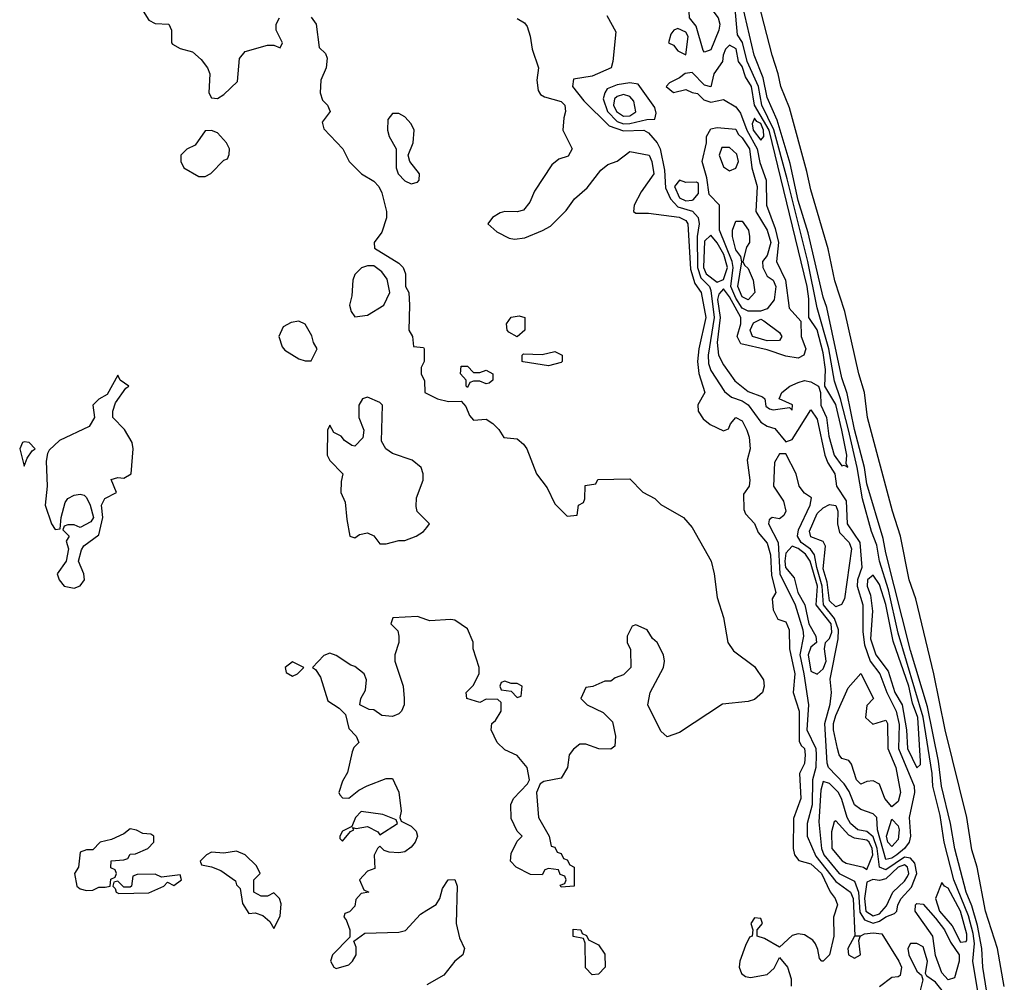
# Model space of a CAD drawing. Header units: inches. Extents: x 2789275 to 2951659, y 860290 to 1033804.
# Tile 278 of 316: x 2928696 to 2931850, y 984022 to 987104. Entities that reach past the tile are written whole.
import ezdxf

# ---------------------------------------------------------------- set-up
doc = ezdxf.new("R2010")
doc.units = ezdxf.units.IN
doc.header["$MEASUREMENT"] = 0
doc.layers.add('C9928', color=7, linetype='Continuous')
doc.layers.add('C9938', color=7, linetype='Continuous')

msp = doc.modelspace()

# ---------------------------------------------------------------- linework, layer by layer
at = {"layer": 'C9928', "color": 2, "elevation": 2}
for points in [[(2929091.1, 987131.1), (2929110, 987102), (2929130, 987092), (2929174, 987090), (2929182, 987070), (2929182, 987030), (2929185.4, 987025.4), (2929210, 987011.3), (2929250, 987001), (2929276.8, 986976.8), (2929298, 986950), (2929304.7, 986930), (2929302, 986870), (2929310, 986854), (2929330, 986852), (2929350, 986864.7), (2929393.6, 986906.4), (2929400.4, 986979.6), (2929418, 987002), (2929490, 987022), (2929510, 987022), (2929530, 987014), (2929538, 987030), (2929518, 987070), (2929518, 987090), (2929528, 987110)], [(2929630, 987112), (2929646, 987090), (2929654.8, 987014.8), (2929675.5, 986995.5), (2929680.7, 986980.7), (2929678, 986950), (2929660.7, 986910), (2929658.8, 986870), (2929666, 986846), (2929682, 986830), (2929691, 986810), (2929664.7, 986775.3), (2929670, 986754), (2929730.7, 986690.7), (2929751.3, 986650), (2929791.3, 986610), (2929830, 986586.8), (2929846.8, 986570), (2929856.3, 986550), (2929870.7, 986490), (2929870.9, 986469.1), (2929856, 986424), (2929832, 986390), (2929832.7, 986372.7), (2929910, 986324.7), (2929924.7, 986310), (2929932, 986290), (2929932, 986250), (2929942, 986230), (2929944.7, 986190), (2929942, 986110), (2929954, 986090), (2929958, 986058), (2929990, 986054), (2929992, 986050), (2929992, 986010), (2929982, 985990), (2929982, 985970), (2929992.7, 985947.3), (2929994, 985910), (2930000, 985907)], [(2930000, 985498.6), (2929969.3, 985529.3), (2929965.6, 985545.6), (2929966.6, 985573.4), (2929988.7, 985630), (2929988.7, 985650), (2929982, 985670), (2929953.6, 985693.6), (2929890, 985715.3), (2929868.7, 985730), (2929854.6, 985754.6), (2929858, 985870), (2929850, 985878), (2929810, 985895.3), (2929794, 985890), (2929782, 985870), (2929782, 985830), (2929798, 985790), (2929795.3, 985764.7), (2929770, 985738), (2929760.4, 985740.4), (2929736.4, 985756.4), (2929726, 985770), (2929702, 985782), (2929690, 985806), (2929682, 985790), (2929681, 985710), (2929690, 985692), (2929731.3, 985650), (2929725.4, 985625.4), (2929724.7, 985590), (2929739.1, 985559.1), (2929743.5, 985503.5), (2929754, 985450), (2929770, 985444.7), (2929784.7, 985455.3), (2929810, 985461), (2929830.8, 985450.8), (2929850, 985426), (2929870, 985426), (2929910, 985436), (2929930, 985436), (2929966, 985450), (2929990, 985464.7), (2930000, 985478.2)], [(2930000, 985182.4), (2929970, 985192.7), (2929891.3, 985188.7), (2929884.7, 985170), (2929906.8, 985146.8), (2929911, 985130), (2929910.8, 985110), (2929897.3, 985070), (2929897.3, 985050), (2929924.9, 984970), (2929928, 984930), (2929927.3, 984910), (2929918.8, 984890), (2929910, 984881.2), (2929890, 984873.2), (2929856.5, 984876.5), (2929830, 984894), (2929815.3, 984895.3), (2929786, 984910), (2929788.7, 984930), (2929803.2, 984956.8), (2929806.6, 984990), (2929799.3, 985010), (2929770, 985033.2), (2929757.2, 985037.2), (2929710, 985068.7), (2929690, 985075.3), (2929670, 985068), (2929634, 985030), (2929643.6, 985023.6), (2929659.1, 984999.1), (2929683, 984923), (2929719.8, 984899.8), (2929739.8, 984879.8), (2929750, 984834), (2929774, 984810), (2929782, 984790), (2929766.4, 984773.6), (2929760.7, 984759.3), (2929746.4, 984693.6), (2929730, 984666), (2929718, 984630), (2929722, 984622), (2929730, 984612), (2929750, 984611.3), (2929782.7, 984637.3), (2929809.2, 984650.8), (2929870, 984674), (2929890, 984674), (2929910.9, 984630.9), (2929918, 984570), (2929914, 984550), (2929918, 984538), (2929950, 984522), (2929966, 984506), (2929970.7, 984490), (2929962.8, 984470), (2929950, 984454), (2929930, 984439.3), (2929910, 984436), (2929879, 984439), (2929864, 984444), (2929850, 984458), (2929842, 984450), (2929831.6, 984428.4), (2929834, 984386), (2929810, 984378), (2929784.7, 984350), (2929798, 984318), (2929814, 984310), (2929790, 984306), (2929772.7, 984287.3), (2929770, 984266), (2929752.7, 984247.3), (2929738, 984242), (2929734, 984230), (2929742, 984222), (2929754, 984190), (2929754, 984166), (2929698, 984110), (2929692, 984090), (2929702, 984070), (2929710, 984066), (2929750, 984078), (2929762, 984090), (2929774, 984110), (2929774, 984134), (2929766, 984154), (2929801.2, 984178.8), (2929910, 984182.8), (2929931.9, 984188.1), (2929979.5, 984240.5), (2930000, 984252.8)]]:
    msp.add_lwpolyline(points, dxfattribs=at)
at = {"layer": 'C9928', "color": 2}
for points, elevation in [([(2929890, 986804), (2929875.2, 986784.8), (2929873.7, 986750), (2929879.5, 986730), (2929901.6, 986690), (2929901.6, 986630), (2929908.5, 986610), (2929930, 986588), (2929950, 986578), (2929970, 986584), (2929975.1, 986590), (2929977, 986610), (2929946, 986650), (2929940.9, 986670), (2929956.9, 986710), (2929959.1, 986750), (2929949.7, 986770), (2929930, 986792.3), (2929910, 986803.7)], 6), ([(2929310, 986748.7), (2929290, 986748), (2929258, 986702), (2929231.1, 986688.9), (2929212, 986670), (2929212, 986650), (2929222, 986630), (2929270, 986602), (2929290, 986602), (2929308.4, 986611.6), (2929350, 986654), (2929362, 986658), (2929367.3, 986672.7), (2929368, 986690), (2929358, 986710), (2929330, 986742)], 2), ([(2929830, 986315.3), (2929810, 986315.3), (2929790.9, 986309.1), (2929770, 986288), (2929762.8, 986270), (2929759.8, 986220.2), (2929752, 986190), (2929758, 986170), (2929770, 986152), (2929810, 986158), (2929862, 986190), (2929882, 986230), (2929873.6, 986273.6), (2929856.5, 986296.5)], 2), ([(2929590, 986139), (2929565.4, 986134.6), (2929539.6, 986120.4), (2929526, 986090), (2929536.9, 986056.9), (2929545.4, 986045.4), (2929590, 986018), (2929610, 986011.3), (2929630, 986012), (2929648.7, 986050), (2929637.2, 986070), (2929631.9, 986091.9), (2929610, 986128.7)], 2), ([(2929010, 985966), (2928976.3, 985903.7), (2928950, 985889.2), (2928930.8, 985870), (2928936, 985830), (2928918.5, 985801.5), (2928823.6, 985756.4), (2928790, 985726), (2928784.7, 985715.3), (2928781, 985690), (2928784, 985610), (2928778, 985550), (2928798, 985490), (2928810, 985472), (2928826, 985474), (2928828.7, 985510), (2928841.5, 985558.5), (2928850, 985571.3), (2928870, 985581), (2928890, 985584.7), (2928902, 985582), (2928910, 985574), (2928922, 985550), (2928932, 985510), (2928923.6, 985496.4), (2928890, 985478), (2928870, 985486), (2928850, 985486), (2928838, 985482), (2928834, 985470), (2928854, 985450), (2928845.4, 985434.6), (2928852, 985410), (2928844.7, 985370), (2928816, 985330), (2928822.8, 985310), (2928838, 985290), (2928870, 985284), (2928889.3, 985290.7), (2928904, 985310), (2928901.2, 985330), (2928884, 985370), (2928893.6, 985406.4), (2928901.2, 985418.8), (2928950, 985454), (2928962, 985510), (2928958, 985550), (2928968.9, 985571.1), (2929006, 985590), (2928988.7, 985631.3), (2929010, 985638), (2929030, 985636), (2929053.2, 985650), (2929059, 985730), (2929056, 985750), (2929031.9, 985791.9), (2928994, 985830), (2928994, 985850), (2929003.2, 985876.8), (2929036.4, 985923.6), (2929046, 985930), (2929018, 985950)], 2), ([(2928710, 985752.7), (2928704.7, 985750), (2928696, 985730), (2928710, 985674), (2928720.2, 985699.8), (2928736.4, 985723.6), (2928746, 985730), (2928726, 985750)], 2), ([(2929570, 985048), (2929546.8, 985030), (2929550, 985014), (2929570, 985002), (2929586, 985010), (2929606, 985030)], 2), ([(2929790, 984568.7), (2929771.3, 984550), (2929759.6, 984520.4), (2929730, 984506), (2929722, 984490), (2929722, 984482), (2929730, 984474), (2929755.3, 984504.7), (2929766, 984510), (2929762, 984518), (2929774, 984514), (2929810, 984521), (2929843.6, 984503.6), (2929850, 984494), (2929906, 984530), (2929902, 984542), (2929859.3, 984559.3)], 2), ([(2929050, 984512.7), (2929030, 984497.2), (2928990, 984479), (2928954, 984470), (2928930, 984446), (2928910, 984446), (2928890, 984438), (2928884.7, 984390), (2928872, 984370), (2928878.8, 984330), (2928890, 984320.7), (2928910, 984316.3), (2928930, 984317.3), (2928950, 984326), (2928970, 984326), (2928986, 984330), (2928988.4, 984351.6), (2929002, 984358), (2929006, 984370), (2929002, 984382), (2928988.4, 984388.4), (2928988.9, 984411.1), (2929030, 984414), (2929042, 984418), (2929050, 984432), (2929067.3, 984432.7), (2929106, 984450), (2929126, 984470), (2929126, 984490), (2929116.4, 984496.4), (2929090, 984498), (2929070, 984508.7)], 2), ([(2929390, 984442), (2929350, 984435.3), (2929310, 984438), (2929294, 984430), (2929274, 984410), (2929278, 984398), (2929310, 984392), (2929339.9, 984379.9), (2929386.8, 984346.8), (2929390, 984334), (2929402, 984322), (2929410, 984274), (2929430, 984242), (2929450, 984244.7), (2929475.3, 984235.3), (2929496.9, 984216.9), (2929510, 984194), (2929530, 984234), (2929533.6, 984273.6), (2929528, 984290), (2929510, 984308), (2929490, 984298), (2929470, 984298), (2929446, 984310), (2929446, 984350), (2929466, 984370), (2929454.6, 984394.6), (2929418, 984430)], 2), ([(2929130, 984368), (2929072.7, 984367.3), (2929058, 984362), (2929054, 984330), (2929050, 984326), (2929030, 984326), (2929010, 984346), (2928998, 984342), (2928994, 984330), (2929002, 984322), (2929004.7, 984310), (2929014, 984306), (2929110, 984308.2), (2929158, 984330), (2929170, 984342), (2929190, 984332), (2929214, 984350), (2929210, 984366), (2929150, 984358)], 2)]:
    msp.add_lwpolyline(points, close=True, dxfattribs=dict(at, elevation=elevation))
at = {"layer": 'C9938', "color": 2}
for points, elevation in [([(2931794.2, 983990), (2931780.7, 984070), (2931777.7, 984130), (2931763.7, 984203.7), (2931746.2, 984266.2), (2931727.8, 984310), (2931691.1, 984448.9), (2931677.8, 984530), (2931649.2, 984650), (2931639, 984730), (2931604.3, 984904.3), (2931550, 985084.5), (2931470, 985397.2), (2931462.4, 985442.4), (2931410, 985618), (2931401.7, 985670), (2931370, 985792), (2931346.9, 985906.9), (2931330, 985957.2), (2931282, 986182), (2931270, 986215.1), (2931221.9, 986421.9), (2931190, 986524.5), (2931163.7, 986643.7), (2931122.1, 986782.1), (2931090, 986855.1), (2931078, 986918), (2931048.4, 986990), (2931003.8, 987183.8)], 6), ([(2931850, 984008), (2931827.8, 984130), (2931789.7, 984250), (2931762.6, 984390), (2931745.9, 984445.9), (2931729.7, 984550), (2931660.4, 984830), (2931624, 985010), (2931566.3, 985250), (2931545.1, 985310), (2931517.4, 985450), (2931491.5, 985530), (2931411.8, 985830), (2931402.4, 985910), (2931384.2, 985970), (2931338.7, 986170), (2931307.5, 986267.5), (2931285.4, 986370), (2931230, 986559), (2931217.8, 986617.8), (2931161.4, 986821.5), (2931134, 986890), (2931126, 986930), (2931106, 986990), (2931055.6, 987190)], 2), ([(2931766.4, 983986.4), (2931749.7, 984090), (2931754.2, 984145.8), (2931750, 984177.6), (2931734.9, 984234.9), (2931688.4, 984350), (2931657, 984470), (2931644.2, 984555.8), (2931621.3, 984650), (2931619.3, 984690), (2931590.3, 984870.3), (2931510, 985139.6), (2931478.7, 985278.7), (2931450.5, 985370), (2931441.8, 985421.8), (2931424.9, 985464.9), (2931395.4, 985570), (2931378.2, 985670), (2931350.7, 985790.7), (2931325.7, 985890), (2931306.1, 985946.1), (2931288.3, 986050), (2931250, 986180.9), (2931220.2, 986330), (2931154.6, 986594.6), (2931111.6, 986751.6), (2931073.5, 986830), (2931062.5, 986890), (2931026.8, 986970), (2931010.9, 987030.9), (2930995.1, 987055.1), (2930986.8, 987150)], 10), ([(2930576.8, 987116.8), (2930605.4, 987065.4), (2930596.4, 986970), (2930590.4, 986950), (2930530, 986923.5), (2930470, 986913.2), (2930467.3, 986890), (2930503.6, 986843.6), (2930584.5, 986764.5), (2930630, 986747.7), (2930695.5, 986750), (2930710, 986741.7), (2930737.5, 986710), (2930747.2, 986690), (2930761.7, 986621.7), (2930765.1, 986565.1), (2930780.2, 986530), (2930804.2, 986504.2), (2930851.3, 986491.3), (2930869.3, 986470), (2930873, 986450), (2930866.4, 986410), (2930867.5, 986310), (2930877.8, 986277.8), (2930905.2, 986250), (2930910, 986237.1), (2930921.1, 986150), (2930901.2, 986030), (2930902.9, 986002.9), (2930910, 985980.4), (2930953.3, 985913.3), (2930975.6, 985895.6), (2931010, 985884), (2931030, 985870.3), (2931070, 985814.9), (2931090, 985802.4), (2931115, 985795), (2931150, 985752.4), (2931170, 985759.5), (2931230, 985854.9), (2931250, 985824.9), (2931275.1, 985710), (2931285, 985685), (2931307.2, 985650), (2931312.9, 985610), (2931343.2, 985563.2), (2931346.6, 985490), (2931387.5, 985430), (2931393.7, 985350), (2931379.8, 985310), (2931378.6, 985290), (2931397.1, 985230), (2931396.3, 985143.7), (2931402.5, 985102.5), (2931420.5, 985050), (2931451.6, 985010), (2931473.5, 984950), (2931503.9, 984890), (2931512.8, 984847.2), (2931510.8, 984770), (2931561.7, 984650), (2931562, 984630), (2931545, 984550), (2931549.3, 984490), (2931545, 984470), (2931530.3, 984450), (2931505.4, 984430), (2931490, 984419.6), (2931470, 984414.5), (2931443.9, 984510), (2931441.3, 984550), (2931430, 984561.3), (2931390, 984574.8), (2931370, 984589.6), (2931352.6, 984632.6), (2931337.2, 984657.2), (2931286.9, 984710), (2931283, 984723), (2931275, 984850), (2931292.2, 984912.2), (2931296.8, 984950), (2931292.2, 984992.2), (2931318, 985122), (2931319, 985150), (2931306.1, 985186.1), (2931271, 985230), (2931266.9, 985290), (2931249, 985350), (2931242.4, 985390), (2931228.7, 985408.7), (2931199.1, 985430), (2931188, 985450), (2931190.6, 985470), (2931227.6, 985550), (2931232.9, 985572.9), (2931210, 985588), (2931193.3, 985610), (2931182.9, 985650), (2931150, 985714), (2931130, 985714), (2931114.3, 985685.7), (2931110.3, 985610.2), (2931142.4, 985562.4), (2931150.2, 985530), (2931143.4, 985516.6), (2931130, 985506.2), (2931106, 985510), (2931097.1, 985502.9), (2931094.6, 985490), (2931125.5, 985430), (2931131.4, 985330), (2931179.8, 985230), (2931204.6, 985150), (2931206.7, 985130), (2931194.6, 985070), (2931208.2, 985010), (2931222.4, 984910), (2931217.4, 984830), (2931246, 984770), (2931247.7, 984750), (2931246, 984710), (2931235.5, 984670), (2931235, 984590), (2931218, 984530), (2931218.6, 984490), (2931246, 984426), (2931310, 984344.5), (2931357.7, 984310), (2931365.5, 984290), (2931371, 984171), (2931390, 984170.6), (2931402.5, 984177.5), (2931430, 984180.7), (2931457.2, 984177.2), (2931512.4, 984090), (2931520.3, 984070), (2931516.1, 984043.9), (2931510, 984039.3), (2931490, 984037.6), (2931450, 984007.4)], 10), ([(2930290, 987107.2), (2930313.4, 987093.4), (2930321.8, 987081.8), (2930331.6, 987051.5), (2930337.4, 987010), (2930357.6, 986950), (2930353, 986910), (2930357.3, 986877.3), (2930364, 986864), (2930376.8, 986856.8), (2930430, 986842.4), (2930442.4, 986830), (2930444.9, 986810), (2930438.7, 986790), (2930435.5, 986750), (2930466, 986690), (2930452.7, 986667.3), (2930423, 986657), (2930400.5, 986639.5), (2930345.5, 986554.5), (2930330, 986519.3), (2930310, 986494.5), (2930290, 986488.5), (2930250.3, 986489.7), (2930234.7, 986485.3), (2930210.7, 986470), (2930196, 986450), (2930224.9, 986424.9), (2930264.2, 986404.2), (2930281.3, 986401.3), (2930314.6, 986405.4), (2930370.9, 986429.1), (2930396.8, 986443.2), (2930446.7, 986493.3), (2930472.7, 986530), (2930514, 986566), (2930558, 986622), (2930580.2, 986639.8), (2930610, 986651.3), (2930650, 986682), (2930712.4, 986670), (2930720.4, 986650), (2930726.8, 986610), (2930687.1, 986552.9), (2930664.7, 986510), (2930662, 986490), (2930670, 986484.7), (2930710, 986484.7), (2930808.7, 986471.3), (2930830, 986460.4), (2930836.1, 986450), (2930845, 986305), (2930858.9, 986258.9), (2930878.9, 986230), (2930893.8, 986150), (2930871.9, 986050), (2930867.4, 986010), (2930871.1, 985971.1), (2930890.3, 985910), (2930868.8, 985871.2), (2930868.9, 985850), (2930885.4, 985825.4), (2930907.5, 985807.5), (2930950, 985787.7), (2930966.3, 985793.7), (2930973.2, 985810), (2930990, 985830.3), (2931010, 985819.1), (2931025.5, 985790), (2931033, 985767), (2931036, 985730), (2931026, 985694), (2931034.9, 985630), (2931032.7, 985610), (2931014.9, 985585.1), (2931015.8, 985535.8), (2931021.3, 985521.3), (2931050, 985490.8), (2931062, 985462), (2931090, 985427.7), (2931100.7, 985390), (2931103.9, 985323.9), (2931118, 985270), (2931106, 985250), (2931110, 985214), (2931124.7, 985184.7), (2931150, 985176), (2931160.5, 985150), (2931162, 985090), (2931178.8, 985010), (2931173.4, 984950), (2931193, 984890), (2931193.4, 984793.4), (2931199.5, 984779.5), (2931210.2, 984770), (2931212.1, 984750), (2931210, 984722), (2931194, 984690), (2931198.4, 984610), (2931174.2, 984545.8), (2931174, 984450), (2931178, 984430), (2931192.1, 984412.1), (2931230, 984400.9), (2931264.7, 984370), (2931291.9, 984311.9), (2931307.7, 984290), (2931316, 984270), (2931302.8, 984230), (2931303.8, 984170), (2931290.3, 984109.7), (2931269.6, 984089.6), (2931266, 984090), (2931258, 984098), (2931253.2, 984126.8), (2931245.1, 984145.1), (2931236.3, 984156.3), (2931210, 984173.3), (2931190, 984176.9), (2931170, 984172), (2931130, 984134), (2931082, 984162), (2931058, 984170), (2931058, 984190), (2931075.3, 984210), (2931070, 984226), (2931050, 984228), (2931038, 984210), (2931044.7, 984190), (2931042, 984170), (2931034, 984166), (2931020.6, 984139.4), (2931003, 984090), (2931000.5, 984070), (2931007.7, 984050), (2931020.9, 984040.9), (2931037.5, 984037.5), (2931090, 984046.4), (2931112.7, 984067.3), (2931130, 984101), (2931155.8, 984070), (2931167.3, 984032.7), (2931167.3, 984010)], 6), ([(2930000, 985907), (2930034, 985890), (2930070, 985881), (2930110, 985882), (2930125.4, 985865.4), (2930136.9, 985836.9), (2930150, 985822), (2930190, 985824.7), (2930211.3, 985811.3), (2930231.3, 985791.3), (2930246.4, 985766.4), (2930290, 985762), (2930310, 985744.7), (2930321, 985730), (2930352, 985650), (2930385.4, 985605.4), (2930410, 985554), (2930450, 985514), (2930482, 985518), (2930486, 985550), (2930502, 985558), (2930506, 985570), (2930507.3, 985612.7), (2930542, 985618), (2930548, 985632), (2930650, 985634), (2930691.6, 985591.6), (2930730.9, 985570.9), (2930750, 985552), (2930822, 985510), (2930850, 985478), (2930910.6, 985370), (2930921, 985330), (2930930, 985254), (2930950.7, 985190), (2930964, 985110), (2930982.8, 985082.8), (2931050, 985033.4), (2931078.9, 984990), (2931081.1, 984970), (2931075.8, 984950), (2931050, 984927.3), (2931030, 984920.9), (2930947.5, 984912.5), (2930810, 984822), (2930770, 984808), (2930750, 984826), (2930708, 984910), (2930715.3, 984950), (2930758, 985030), (2930762, 985050), (2930758, 985070), (2930738, 985110), (2930723.1, 985123.1), (2930706, 985150), (2930670, 985166), (2930658, 985162), (2930642, 985130), (2930642, 985110), (2930652.7, 985087.3), (2930654, 985030), (2930630, 985006), (2930603.6, 984996.4), (2930590, 984986), (2930570, 984986), (2930531.6, 984968.4), (2930510, 984966), (2930494, 984930), (2930514, 984910), (2930565.4, 984885.4), (2930595.3, 984855.3), (2930604.7, 984810), (2930602, 984778), (2930590, 984768), (2930551.1, 984768.9), (2930510, 984784), (2930490, 984784), (2930470, 984768.7), (2930456, 984750), (2930450.8, 984710), (2930430, 984675.3), (2930374.8, 984665.2), (2930362.8, 984657.2), (2930351, 984630), (2930358, 984550), (2930392, 984490), (2930398, 984458), (2930410, 984454), (2930418, 984438), (2930430, 984434), (2930438, 984418), (2930450, 984414), (2930458, 984398), (2930472, 984390), (2930472, 984330), (2930430, 984326), (2930427.3, 984332.7), (2930442, 984338), (2930446, 984350), (2930442, 984362), (2930427.3, 984367.3), (2930422, 984382), (2930390, 984386), (2930378, 984382), (2930370, 984366), (2930332.7, 984367.3), (2930286, 984390), (2930268, 984410), (2930270, 984434), (2930290, 984474), (2930306, 984490), (2930290, 984506), (2930270, 984546), (2930269.1, 984590.9), (2930278, 984610), (2930323.1, 984656.9), (2930328.7, 984670), (2930322, 984710), (2930290, 984748), (2930250, 984766), (2930226, 984790), (2930206, 984830), (2930208, 984850), (2930220.4, 984859.6), (2930238, 984890), (2930238, 984918), (2930227.3, 984927.3), (2930190, 984928), (2930170, 984918), (2930128, 984930), (2930126, 984950), (2930148.4, 984971.6), (2930168, 985010), (2930168, 985030), (2930149.1, 985089.1), (2930148.7, 985111.3), (2930130, 985154), (2930090, 985181.2), (2930076.9, 985183.1), (2930010, 985179), (2930000, 985182.4)], 2), ([(2930000, 985478.2), (2930008.7, 985490), (2930000, 985498.6)], 2), ([(2930000, 984252.8), (2930030, 984270.8), (2930042, 984290), (2930050, 984322), (2930069, 984350), (2930090, 984350.8), (2930097.3, 984330), (2930094, 984210), (2930104.5, 984164.5), (2930121, 984130), (2930116, 984110), (2930090, 984089), (2930055.1, 984044.9), (2930000, 984014)], 2)]:
    msp.add_lwpolyline(points, dxfattribs=dict(at, elevation=elevation))
for points, elevation in [([(2930890, 986999.6), (2930885.2, 987005.2), (2930863.4, 987083.4), (2930841.3, 987110), (2930840.7, 987130), (2930870, 987148.5), (2930890, 987150.4), (2930910, 987140.9), (2930933.5, 987110), (2930938.4, 987090), (2930935.3, 987070), (2930910, 987007.6)], 10), ([(2930804.7, 987075.3), (2930791.3, 987070), (2930782, 987058), (2930774, 987030), (2930790, 987022), (2930804, 987004), (2930830, 986991.3), (2930836.9, 987050), (2930830, 987063.7)], 14), ([(2930970, 987022.3), (2930956.9, 987010), (2930949.2, 986990), (2930947.6, 986970), (2930919.5, 986930), (2930910, 986888.7), (2930890, 986894), (2930850, 986934.5), (2930828.2, 986931.8), (2930810, 986917.2), (2930778, 986902), (2930767.3, 986890), (2930790, 986871), (2930830, 986880.7), (2930850, 986870.6), (2930867.7, 986867.7), (2930887.2, 986847.2), (2930910, 986839.3), (2930950, 986848), (2930990, 986824.6), (2931004.8, 986804.8), (2931024.8, 986750), (2931058.4, 986690), (2931066.6, 986646.6), (2931086.7, 986590), (2931088.7, 986510), (2931115.8, 986435.8), (2931126.2, 986390), (2931120.6, 986330), (2931149.3, 986270), (2931160.5, 986180.5), (2931198.3, 986138.3), (2931199, 986090), (2931214.6, 986050), (2931208, 986030), (2931190, 986019.7), (2931150, 986026.2), (2931090, 986047.3), (2931006.2, 986066.2), (2930994.8, 986090), (2931005.7, 986130), (2931005.6, 986150), (2930970, 986216.8), (2930950, 986242.6), (2930935.4, 986224.6), (2930931.5, 986208.5), (2930939.6, 986150), (2930930.2, 986070), (2930934.6, 986030), (2930950, 985999.1), (2930987.2, 985947.2), (2931030, 985913.2), (2931075.9, 985895.9), (2931083, 985890), (2931086.2, 985866.2), (2931097.6, 985857.6), (2931110, 985854.4), (2931162, 985862), (2931170, 985854), (2931171, 985871), (2931129, 985890), (2931137.2, 985910), (2931162.9, 985930), (2931190, 985942.7), (2931210, 985948.9), (2931230, 985944.6), (2931254.8, 985930), (2931261.1, 985910), (2931262.8, 985870), (2931280.2, 985830), (2931288.1, 985770), (2931304.8, 985710), (2931330, 985674.9), (2931337.5, 985677.5), (2931348.4, 985671.6), (2931343.2, 985683.2), (2931345.7, 985710), (2931330, 985789.3), (2931310, 985871.5), (2931274.7, 985930), (2931276.7, 985983.4), (2931270, 986037), (2931250, 986111.2), (2931223.7, 986150), (2931224.1, 986210), (2931218.4, 986250), (2931097, 986750), (2931049.8, 986830), (2931040.2, 986890), (2931020.7, 986920.7), (2931010, 986953.7), (2930998.9, 986970), (2930990.8, 987010.8)], 14), ([(2930650, 986901.3), (2930610, 986895.6), (2930578, 986882), (2930570.2, 986869.8), (2930565.3, 986850), (2930579.1, 986810), (2930610, 986778.1), (2930630, 986770.1), (2930650, 986771.3), (2930704.4, 986784.4), (2930730, 986785.5), (2930735.1, 986804.9), (2930730, 986822.7), (2930677.1, 986897.1)], 14), ([(2930630, 986864.5), (2930610, 986858.4), (2930601.2, 986850), (2930598.3, 986830), (2930607.3, 986810), (2930630, 986794.6), (2930650, 986796), (2930670, 986809.2), (2930663.4, 986843.4), (2930650, 986858)], 18), ([(2931050, 986788.2), (2931041.9, 986770), (2931046, 986750), (2931070, 986718.5), (2931079.8, 986730), (2931078.5, 986750), (2931070, 986771.2), (2931057.6, 986777.6)], 18), ([(2931030, 986170.7), (2931010, 986180.6), (2930990, 986212.5), (2930974.3, 986250), (2930981.5, 986310), (2930978.7, 986330), (2930938, 986430), (2930937.2, 986510), (2930904.3, 986544.3), (2930897.5, 986597.5), (2930882.4, 986650), (2930896.2, 986710), (2930896.2, 986730), (2930910, 986754.8), (2930930, 986759.1), (2930990, 986753), (2930997.1, 986737.1), (2931010, 986725.3), (2931033.5, 986690), (2931041.2, 986630), (2931058.6, 986570), (2931054, 986490), (2931090, 986430.3), (2931102, 986390), (2931090.8, 986349.2), (2931075.3, 986330), (2931076.9, 986310), (2931090, 986283.1), (2931110, 986270.3), (2931117.8, 986250), (2931112.9, 986207.2), (2931090, 986177.6), (2931069, 986171)], 10), ([(2930970, 986695.1), (2930945.1, 986694.9), (2930936.3, 986670), (2930950, 986632.9), (2930970, 986620.2), (2930990, 986628.8), (2930998.2, 986650), (2930993.3, 986673.3)], 10), ([(2930810, 986589.7), (2930794, 986570), (2930810, 986533.4), (2930830, 986524), (2930850, 986526.2), (2930853.1, 986526.9), (2930870, 986547.7), (2930870, 986579), (2930863.7, 986583.7), (2930830, 986583.1)], 14), ([(2931030, 986206.8), (2931010, 986216.9), (2930996.8, 986250), (2931008.7, 986328.7), (2931005.9, 986345.9), (2930990, 986366.6), (2930979.6, 986410), (2930979.5, 986430), (2930990, 986458.8), (2931010, 986458.8), (2931030.4, 986430), (2931034, 986410), (2931034, 986390), (2931024.4, 986375.6), (2931012.7, 986330), (2931017.5, 986317.5), (2931030, 986307.7), (2931045.5, 986270), (2931050.4, 986230)], 6), ([(2930910, 986414), (2930890, 986395.1), (2930886, 986310), (2930894.5, 986290), (2930930, 986263.1), (2930950, 986271.6), (2930963.1, 986310), (2930951.8, 986351.8), (2930930, 986389.8)], 14), ([(2930290, 986088), (2930263.1, 986103.1), (2930258, 986110), (2930255.3, 986130), (2930270, 986151.3), (2930296, 986156), (2930314, 986150), (2930314, 986110)], 2), ([(2931090, 986076.1), (2931043, 986090), (2931035.6, 986110), (2931047, 986133), (2931070, 986144.9), (2931079.6, 986139.6), (2931130, 986102.8), (2931137.1, 986090), (2931130, 986077.2)], 10), ([(2930390, 985995.3), (2930308.9, 986008.9), (2930306, 986010), (2930306, 986030), (2930310, 986034), (2930370, 986032), (2930410, 986042), (2930434, 986030), (2930434, 986010), (2930430, 986006)], 2), ([(2930150, 985974), (2930170, 985974), (2930190, 985982), (2930212, 985970), (2930212, 985950), (2930199.6, 985940.4), (2930190, 985938), (2930170, 985946), (2930150, 985946), (2930138, 985942), (2930130, 985926), (2930126, 985930), (2930126, 985950), (2930108, 985970), (2930110, 985994), (2930130, 985994)], 2), ([(2931310, 985224), (2931290, 985242.9), (2931283.1, 985303.1), (2931270, 985345.2), (2931277.7, 985417.7), (2931270, 985432.7), (2931230, 985448.2), (2931226.3, 985466.3), (2931250, 985523), (2931270, 985541.1), (2931290, 985551.6), (2931310, 985548), (2931316.5, 985530), (2931315.4, 985490), (2931322.2, 985462.2), (2931352.8, 985430), (2931360.3, 985410), (2931338.4, 985250), (2931328.6, 985231.4)], 6), ([(2931170, 985417.8), (2931150, 985396.2), (2931146.7, 985370), (2931149.6, 985350), (2931176.5, 985316.5), (2931188.1, 985270), (2931211.5, 985230), (2931224.1, 985170), (2931246.2, 985130), (2931248.4, 985110), (2931230, 985094.7), (2931221.6, 985070), (2931230, 985017.6), (2931250, 985008), (2931270, 985026), (2931278.9, 985050), (2931273.6, 985090), (2931277.7, 985110), (2931290, 985123.1), (2931297.1, 985142.9), (2931294.9, 985170), (2931247.4, 985230), (2931251.8, 985290), (2931227.7, 985370), (2931212.9, 985392.9), (2931190, 985410.6)], 14), ([(2931430, 985325.1), (2931412.2, 985310), (2931410.3, 985290), (2931421, 985261), (2931428.1, 985210), (2931421.9, 985121.9), (2931438.3, 985070), (2931477.9, 985017.9), (2931498.9, 984950), (2931522.5, 984910), (2931536.6, 984830), (2931540.2, 984770), (2931570, 984708.4), (2931581.2, 984718.8), (2931582, 984730), (2931573, 984870), (2931556, 984916), (2931543.8, 984970), (2931493.8, 985113.8), (2931470, 985231.8), (2931450, 985295.6)], 14), ([(2931428.7, 984848.7), (2931470, 984861), (2931475.5, 984850), (2931476.5, 984770), (2931502.4, 984710), (2931517.1, 984630), (2931510, 984601.2), (2931490, 984584), (2931467.3, 984610), (2931450, 984656), (2931430, 984666.6), (2931410, 984664.5), (2931390, 984656), (2931376, 984670), (2931360.7, 984720.7), (2931351.5, 984731.5), (2931330, 984738.4), (2931321.3, 984750), (2931315.4, 984770), (2931303.2, 984830), (2931302.5, 984850), (2931310, 984876.3), (2931350, 984964.7), (2931390, 985011), (2931430.7, 984930), (2931410, 984908), (2931404.9, 984870)], 6), ([(2930250, 984986), (2930238, 984982), (2930234, 984970), (2930238, 984958), (2930270, 984954), (2930290, 984934), (2930302, 984938), (2930306, 984970), (2930290, 984978), (2930270, 984978)], 2), ([(2931270, 984665.1), (2931262.5, 984637.4), (2931255.8, 984535.8), (2931264, 984450), (2931271.7, 984430), (2931321.2, 984370), (2931370, 984346), (2931382.9, 984310), (2931386.9, 984246.9), (2931402, 984222), (2931430, 984211.3), (2931450, 984218), (2931470, 984231.6), (2931498, 984242), (2931505.6, 984250), (2931508.9, 984270), (2931519.7, 984290), (2931553.1, 984326.9), (2931569.3, 984370), (2931563.1, 984403.1), (2931550, 984419.4), (2931530, 984422.7), (2931470, 984382.3), (2931450.6, 984390.6), (2931442.3, 984450), (2931430, 984487.1), (2931410, 984504.7), (2931380.7, 984510), (2931357.7, 984530), (2931346.2, 984550), (2931330, 984606.6), (2931318.8, 984630), (2931290, 984658)], 14), ([(2931310, 984539.3), (2931304.7, 984535.3), (2931296.4, 984503.6), (2931297.8, 984450), (2931331.1, 984411.1), (2931343.1, 984403.1), (2931398.8, 984390), (2931410, 984383), (2931429.3, 984430), (2931426.6, 984450), (2931416.7, 984470), (2931410, 984477), (2931370, 984483.2), (2931352.5, 984492.5)], 18), ([(2931490, 984456.3), (2931477.4, 984470), (2931472.4, 984490), (2931490, 984544), (2931510, 984522.8), (2931513, 984510), (2931510, 984479.3)], 6), ([(2931530, 984397.7), (2931510, 984390.9), (2931470, 984353.6), (2931450, 984347.8), (2931428.5, 984351.5), (2931410, 984342.7), (2931402, 984290), (2931406.5, 984250), (2931430, 984234.4), (2931450, 984241.5), (2931472.8, 984267.2), (2931492.7, 984310), (2931530, 984345.2), (2931539.4, 984360.6), (2931543.9, 984370), (2931539.8, 984390)], 18), ([(2931650, 984341.2), (2931629.2, 984290), (2931642, 984250), (2931682.8, 984202.8), (2931710, 984150.3), (2931727.3, 984152.7), (2931730, 984158), (2931730, 984176), (2931709.2, 984250), (2931670, 984323.5), (2931658, 984330)], 14), ([(2931670, 984029.7), (2931650, 984052), (2931630, 984107.3), (2931621, 984170), (2931564.4, 984250), (2931565.6, 984270), (2931570, 984274.4), (2931590, 984272.2), (2931630, 984227), (2931658, 984190), (2931677.7, 984150), (2931705, 984110), (2931705.2, 984090), (2931690, 984036)], 10), ([(2930530, 984046), (2930508.4, 984068.4), (2930507.3, 984147.3), (2930502, 984162), (2930468.9, 984168.9), (2930468.4, 984191.6), (2930494, 984190), (2930498, 984178), (2930512, 984172), (2930518, 984158), (2930550, 984142), (2930570, 984112), (2930571, 984070), (2930550, 984048)], 2), ([(2931370, 984169.2), (2931349, 984130), (2931350.6, 984110), (2931370, 984098.7), (2931389.4, 984110), (2931384, 984156), (2931388, 984168)], 10), ([(2931550, 984146.6), (2931541.1, 984130), (2931544.7, 984110), (2931570, 984057.1), (2931584.7, 984044.7), (2931588.5, 984030), (2931574.4, 983970), (2931583.3, 983890), (2931610, 983822.4), (2931630, 983802.2), (2931650, 983810.2), (2931675.6, 983830), (2931679.6, 983840.4), (2931681.5, 983850), (2931669.2, 983890), (2931675.4, 983935.4), (2931654.7, 983990), (2931630, 984022.7), (2931601.6, 984041.6), (2931598, 984050), (2931603.5, 984090), (2931590, 984135.1), (2931570, 984145.6)], 14)]:
    msp.add_lwpolyline(points, close=True, dxfattribs=dict(at, elevation=elevation))

doc.saveas('drawing.dxf')
